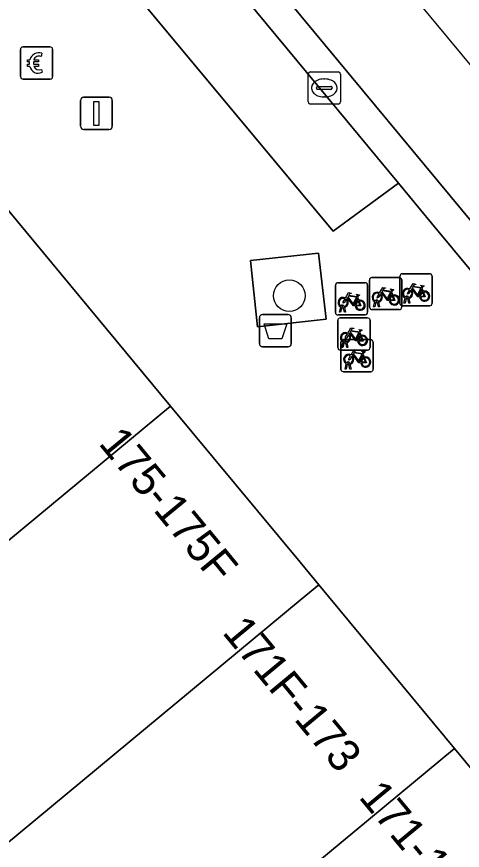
# Model space of a CAD drawing. Extents: x 160377 to 161131, y 383938 to 384853.
# Drawn here: x 160991.2 to 161005.04, y 384505.45 to 384531.35 of the extents above; entities that cross this region are included whole.
import ezdxf

# ---------------------------------------------------------------- set-up
doc = ezdxf.new("R2010")
doc.units = 0
for name, color, linetype in [('IMGEO_Afvalbak', 7, 'Continuous'), ('IMGEO_Betaalautomaat', 7, 'Continuous'), ('IMGEO_Boom', 7, 'Continuous'), ('IMGEO_Fietsenrek', 7, 'Continuous'), ('IMGEO_Fietspad_gesloten', 7, 'Continuous'), ('IMGEO_Fietspad_open', 7, 'Continuous'), ('IMGEO_Groenvoorziening', 7, 'Continuous'), ('IMGEO_Kolk', 7, 'Continuous'), ('IMGEO_Lichtmast', 7, 'Continuous'), ('IMGEO_Pand', 7, 'Continuous'), ('IMGEO_Pand_nummerreeks', 7, 'Continuous'), ('IMGEO_Parkeervlak_open', 7, 'Continuous'), ('IMGEO_Voetpad_open', 7, 'Continuous')]:
    doc.layers.add(name, color=color, linetype=linetype)

msp = doc.modelspace()

# ---------------------------------------------------------------- linework, layer by layer
at = {"layer": 'IMGEO_Afvalbak'}
for p, q in [((160998.836, 384522.091), (160999.626, 384522.091)), ((160999.626, 384522.091), (160998.836, 384522.091)), ((160998.736, 384521.191), (160998.736, 384521.991)), ((160998.736, 384521.991), (160998.736, 384521.191)), ((160999.726, 384521.991), (160999.726, 384521.191)), ((160999.726, 384521.191), (160999.726, 384521.991)), ((160999.626, 384521.091), (160998.836, 384521.091)), ((160998.836, 384521.091), (160999.626, 384521.091))]:
    msp.add_line(p, q, dxfattribs=at)
msp.add_lwpolyline([(160998.879, 384521.805), (160999.583, 384521.805), (160999.434, 384521.335), (160999.028, 384521.335), (160998.879, 384521.805)], dxfattribs=at)
for centre, start, end in [((160998.836, 384521.991), 90, 180), ((160998.836, 384521.991), 90, 180), ((160999.626, 384521.991), 0, 90), ((160999.626, 384521.991), 360, 90), ((160998.836, 384521.191), 180, 270), ((160998.836, 384521.191), 180, 270), ((160999.626, 384521.191), 270, 0), ((160999.626, 384521.191), 270, 0)]:
    msp.add_arc(centre, 0.1, start, end, dxfattribs=at)
at = {"layer": 'IMGEO_Betaalautomaat'}
for p, q in [((160991.317, 384529.483), (160991.317, 384530.324)), ((160991.317, 384530.324), (160991.317, 384529.483)), ((160991.392, 384530.407), (160992.233, 384530.407)), ((160992.233, 384530.407), (160991.392, 384530.407)), ((160992.316, 384530.333), (160992.316, 384529.492)), ((160992.316, 384529.492), (160992.316, 384530.333)), ((160991.979, 384530.212), (160991.962, 384530.112)), ((160991.6, 384529.871), (160991.6, 384529.939)), ((160991.721, 384529.939), (160991.721, 384529.871)), ((160991.966, 384529.706), (160991.988, 384529.619)), ((160992.242, 384529.408), (160991.401, 384529.408)), ((160991.401, 384529.408), (160992.242, 384529.408))]:
    msp.add_line(p, q, dxfattribs=at)
for points in [[(160991.6, 384529.939), (160991.531, 384529.939), (160991.531, 384530.008), (160991.61, 384530.008)], [(160991.605, 384529.802), (160991.531, 384529.802), (160991.531, 384529.871), (160991.6, 384529.871)], [(160991.732, 384530.008), (160991.879, 384530.008), (160991.879, 384529.939), (160991.721, 384529.939)], [(160991.721, 384529.871), (160991.879, 384529.871), (160991.879, 384529.802), (160991.735, 384529.802)]]:
    msp.add_lwpolyline(points, dxfattribs=at)
for centre, radius, start, end in [((160991.395, 384530.33), 0.0779, 92.4484, 184.2845), ((160991.395, 384530.33), 0.0779, 92.4484, 184.2845), ((160992.239, 384530.33), 0.0779, 2.4484, 94.2845), ((160992.239, 384530.33), 0.0779, 2.4484, 94.2845), ((160991.893, 384529.932), 0.293, 73.014, 165.0139), ((160991.899, 384529.945), 0.179, 69.3236, 159.5683), ((160991.866, 384529.857), 0.267, 191.8096, 297.0389), ((160991.899, 384529.872), 0.179, 202.7625, 291.8693), ((160991.395, 384529.486), 0.0779, 182.4484, 274.2845), ((160991.395, 384529.486), 0.0779, 182.4484, 274.2845), ((160992.239, 384529.486), 0.0779, 272.4484, 4.2845), ((160992.239, 384529.486), 0.0779, 272.4484, 4.2845)]:
    msp.add_arc(centre, radius, start, end, dxfattribs=at)
at = {"layer": 'IMGEO_Boom'}
msp.add_circle((160999.666, 384522.678), 0.489, dxfattribs=at)
at = {"layer": 'IMGEO_Fietsenrek'}
for p, q in [((161003.172, 384523.363), (161004.013, 384523.363)), ((161004.013, 384523.363), (161003.172, 384523.363)), ((161001.171, 384523.083), (161002.012, 384523.083)), ((161002.012, 384523.083), (161001.171, 384523.083)), ((161002.155, 384522.32), (161002.155, 384523.161)), ((161002.155, 384523.161), (161002.155, 384522.32)), ((161002.23, 384523.245), (161003.071, 384523.245)), ((161003.071, 384523.245), (161002.23, 384523.245)), ((161003.097, 384522.438), (161003.097, 384523.279)), ((161003.097, 384523.279), (161003.097, 384522.438)), ((161003.155, 384523.17), (161003.155, 384522.329)), ((161003.155, 384522.329), (161003.155, 384523.17)), ((161004.097, 384523.288), (161004.097, 384522.447)), ((161004.097, 384522.447), (161004.097, 384523.288)), ((161001.096, 384522.158), (161001.096, 384522.999)), ((161001.096, 384522.999), (161001.096, 384522.158)), ((161002.096, 384523.008), (161002.096, 384522.167)), ((161002.096, 384522.167), (161002.096, 384523.008)), ((161002.842, 384522.794), (161002.878, 384522.699)), ((161003.784, 384522.912), (161003.82, 384522.817)), ((161001.783, 384522.632), (161001.819, 384522.537)), ((161003.224, 384522.447), (161003.263, 384522.607)), ((161003.293, 384522.595), (161003.258, 384522.447)), ((161003.335, 384522.619), (161003.334, 384522.623)), ((161003.376, 384522.447), (161003.342, 384522.589)), ((161003.366, 384522.63), (161003.367, 384522.623)), ((161003.374, 384522.593), (161003.409, 384522.447)), ((161001.223, 384522.167), (161001.262, 384522.327)), ((161001.292, 384522.315), (161001.257, 384522.167)), ((161001.334, 384522.339), (161001.333, 384522.343)), ((161001.375, 384522.167), (161001.341, 384522.309)), ((161001.365, 384522.35), (161001.366, 384522.343)), ((161001.373, 384522.313), (161001.408, 384522.167)), ((161002.282, 384522.329), (161002.321, 384522.489)), ((161002.316, 384522.329), (161002.282, 384522.329)), ((161002.351, 384522.477), (161002.316, 384522.329)), ((161002.393, 384522.501), (161002.392, 384522.505)), ((161002.434, 384522.329), (161002.4, 384522.471)), ((161002.424, 384522.512), (161002.425, 384522.505)), ((161002.432, 384522.475), (161002.467, 384522.329)), ((161002.467, 384522.329), (161002.434, 384522.329)), ((161004.022, 384522.363), (161003.181, 384522.363)), ((161003.181, 384522.363), (161004.022, 384522.363)), ((161003.258, 384522.447), (161003.224, 384522.447)), ((161003.409, 384522.447), (161003.376, 384522.447)), ((161002.021, 384522.083), (161001.18, 384522.083)), ((161001.18, 384522.083), (161002.021, 384522.083)), ((161001.257, 384522.167), (161001.223, 384522.167)), ((161001.408, 384522.167), (161001.375, 384522.167)), ((161003.08, 384522.245), (161002.239, 384522.245)), ((161002.239, 384522.245), (161003.08, 384522.245)), ((161001.17, 384521.065), (161001.17, 384521.906)), ((161001.17, 384521.906), (161001.17, 384521.065)), ((161001.245, 384521.99), (161002.086, 384521.99)), ((161002.086, 384521.99), (161001.245, 384521.99)), ((161002.17, 384521.915), (161002.17, 384521.074)), ((161002.17, 384521.074), (161002.17, 384521.915)), ((161001.857, 384521.539), (161001.893, 384521.444)), ((161001.297, 384521.074), (161001.336, 384521.234)), ((161001.343, 384521.315), (161002.184, 384521.315)), ((161002.184, 384521.315), (161001.343, 384521.315)), ((161001.408, 384521.246), (161001.407, 384521.25)), ((161001.439, 384521.257), (161001.44, 384521.25)), ((161002.268, 384521.24), (161002.268, 384520.399)), ((161002.268, 384520.399), (161002.268, 384521.24)), ((161002.095, 384520.99), (161001.254, 384520.99)), ((161001.254, 384520.99), (161002.095, 384520.99)), ((161001.268, 384520.39), (161001.268, 384521.231)), ((161001.268, 384521.231), (161001.268, 384520.39)), ((161001.331, 384521.074), (161001.297, 384521.074)), ((161001.366, 384521.222), (161001.331, 384521.074)), ((161001.449, 384521.074), (161001.415, 384521.216)), ((161001.447, 384521.22), (161001.482, 384521.074)), ((161001.482, 384521.074), (161001.449, 384521.074)), ((161001.955, 384520.864), (161001.991, 384520.769)), ((161001.395, 384520.399), (161001.434, 384520.559)), ((161001.464, 384520.547), (161001.429, 384520.399)), ((161001.506, 384520.571), (161001.505, 384520.575)), ((161001.547, 384520.399), (161001.513, 384520.541)), ((161001.537, 384520.582), (161001.538, 384520.575)), ((161001.545, 384520.545), (161001.58, 384520.399)), ((161002.193, 384520.315), (161001.352, 384520.315)), ((161001.352, 384520.315), (161002.193, 384520.315)), ((161001.429, 384520.399), (161001.395, 384520.399)), ((161001.58, 384520.399), (161001.547, 384520.399))]:
    msp.add_line(p, q, dxfattribs=at)
for points in [[(161003.41, 384522.889), (161003.505, 384523.053), (161003.591, 384523.039), (161003.593, 384523.03), (161003.537, 384523.019), (161003.51, 384522.974), (161003.766, 384522.933)], [(161002.468, 384522.771), (161002.563, 384522.935), (161002.649, 384522.921), (161002.651, 384522.912), (161002.595, 384522.901), (161002.568, 384522.856), (161002.824, 384522.815)], [(161002.811, 384522.79), (161002.554, 384522.831), (161002.537, 384522.802), (161002.704, 384522.582), (161002.811, 384522.79)], [(161002.824, 384522.815), (161002.849, 384522.864), (161002.843, 384522.868), (161002.82, 384522.872), (161002.808, 384522.879), (161002.807, 384522.882), (161002.809, 384522.887), (161002.904, 384522.872), (161002.906, 384522.862), (161002.896, 384522.849), (161002.884, 384522.843), (161002.87, 384522.849), (161002.842, 384522.794)], [(161003.431, 384522.837), (161003.379, 384522.747), (161003.339, 384522.722), (161003.34, 384522.769), (161003.395, 384522.863)], [(161003.706, 384522.645), (161003.656, 384522.645), (161003.465, 384522.896), (161003.446, 384522.864)], [(161003.753, 384522.908), (161003.496, 384522.949), (161003.479, 384522.92), (161003.646, 384522.7), (161003.753, 384522.908)], [(161003.801, 384522.81), (161003.771, 384522.887), (161003.662, 384522.669), (161003.705, 384522.669)], [(161003.831, 384522.789), (161003.886, 384522.644), (161003.736, 384522.644)], [(161003.766, 384522.933), (161003.791, 384522.982), (161003.785, 384522.986), (161003.762, 384522.99), (161003.75, 384522.997), (161003.749, 384523), (161003.751, 384523.005), (161003.846, 384522.99), (161003.848, 384522.98), (161003.838, 384522.967), (161003.826, 384522.961), (161003.812, 384522.967), (161003.784, 384522.912)], [(161001.43, 384522.557), (161001.378, 384522.467), (161001.338, 384522.442), (161001.339, 384522.489), (161001.394, 384522.583)], [(161001.409, 384522.609), (161001.504, 384522.773), (161001.59, 384522.759), (161001.592, 384522.75), (161001.536, 384522.739), (161001.509, 384522.694), (161001.765, 384522.653)], [(161001.705, 384522.365), (161001.655, 384522.365), (161001.464, 384522.616), (161001.445, 384522.584)], [(161001.752, 384522.628), (161001.495, 384522.669), (161001.478, 384522.64), (161001.645, 384522.42), (161001.752, 384522.628)], [(161001.8, 384522.53), (161001.77, 384522.607), (161001.661, 384522.389), (161001.704, 384522.389)], [(161001.765, 384522.653), (161001.79, 384522.702), (161001.784, 384522.706), (161001.761, 384522.71), (161001.749, 384522.717), (161001.748, 384522.72), (161001.75, 384522.725), (161001.845, 384522.71), (161001.847, 384522.7), (161001.837, 384522.687), (161001.825, 384522.681), (161001.811, 384522.687), (161001.783, 384522.632)], [(161002.489, 384522.719), (161002.437, 384522.629), (161002.397, 384522.604), (161002.398, 384522.651), (161002.453, 384522.745)], [(161002.764, 384522.527), (161002.714, 384522.527), (161002.523, 384522.778), (161002.504, 384522.746)], [(161002.859, 384522.692), (161002.829, 384522.769), (161002.72, 384522.551), (161002.763, 384522.551)], [(161002.793, 384522.551), (161002.913, 384522.55), (161002.869, 384522.664)], [(161002.889, 384522.671), (161002.944, 384522.526), (161002.794, 384522.526)], [(161003.735, 384522.669), (161003.855, 384522.668), (161003.811, 384522.782)], [(161001.734, 384522.389), (161001.854, 384522.388), (161001.81, 384522.502)], [(161001.83, 384522.509), (161001.885, 384522.364), (161001.735, 384522.364)], [(161001.483, 384521.516), (161001.578, 384521.68), (161001.664, 384521.666), (161001.666, 384521.657), (161001.61, 384521.646), (161001.583, 384521.601), (161001.839, 384521.56)], [(161001.779, 384521.272), (161001.729, 384521.272), (161001.538, 384521.523), (161001.519, 384521.491)], [(161001.826, 384521.535), (161001.569, 384521.576), (161001.552, 384521.547), (161001.719, 384521.327), (161001.826, 384521.535)], [(161001.874, 384521.437), (161001.844, 384521.514), (161001.735, 384521.296), (161001.778, 384521.296)], [(161001.839, 384521.56), (161001.864, 384521.609), (161001.858, 384521.613), (161001.835, 384521.617), (161001.823, 384521.624), (161001.822, 384521.627), (161001.824, 384521.632), (161001.919, 384521.617), (161001.921, 384521.607), (161001.911, 384521.594), (161001.899, 384521.588), (161001.885, 384521.594), (161001.857, 384521.539)], [(161001.504, 384521.464), (161001.452, 384521.374), (161001.412, 384521.349), (161001.413, 384521.396), (161001.468, 384521.49)], [(161001.808, 384521.296), (161001.928, 384521.295), (161001.884, 384521.409)], [(161001.904, 384521.416), (161001.959, 384521.271), (161001.809, 384521.271)], [(161001.581, 384520.841), (161001.676, 384521.005), (161001.762, 384520.991), (161001.764, 384520.982), (161001.708, 384520.971), (161001.681, 384520.926), (161001.937, 384520.885)], [(161001.602, 384520.789), (161001.55, 384520.699), (161001.51, 384520.674), (161001.511, 384520.721), (161001.566, 384520.815)], [(161001.877, 384520.597), (161001.827, 384520.597), (161001.636, 384520.848), (161001.617, 384520.816)], [(161001.924, 384520.86), (161001.667, 384520.901), (161001.65, 384520.872), (161001.817, 384520.652), (161001.924, 384520.86)], [(161001.972, 384520.762), (161001.942, 384520.839), (161001.833, 384520.621), (161001.876, 384520.621)], [(161001.906, 384520.621), (161002.026, 384520.62), (161001.982, 384520.734)], [(161002.002, 384520.741), (161002.057, 384520.596), (161001.907, 384520.596)], [(161001.937, 384520.885), (161001.962, 384520.934), (161001.956, 384520.938), (161001.933, 384520.942), (161001.921, 384520.949), (161001.92, 384520.952), (161001.922, 384520.957), (161002.017, 384520.942), (161002.019, 384520.932), (161002.009, 384520.919), (161001.997, 384520.913), (161001.983, 384520.919), (161001.955, 384520.864)]]:
    msp.add_lwpolyline(points, dxfattribs=at)
for centre, radius, start, end in [((161003.175, 384523.285), 0.0779, 92.4484, 184.2845), ((161003.175, 384523.285), 0.0779, 92.4484, 184.2845), ((161004.019, 384523.285), 0.0779, 2.4484, 94.2845), ((161004.019, 384523.285), 0.0779, 2.4484, 94.2845), ((161001.174, 384523.005), 0.0779, 92.4484, 184.2845), ((161001.174, 384523.005), 0.0779, 92.4484, 184.2845), ((161002.018, 384523.005), 0.0779, 2.4484, 94.2845), ((161002.018, 384523.005), 0.0779, 2.4484, 94.2845), ((161002.233, 384523.167), 0.0779, 92.4484, 184.2845), ((161002.233, 384523.167), 0.0779, 92.4484, 184.2845), ((161003.077, 384523.167), 0.0779, 2.4484, 94.2845), ((161003.077, 384523.167), 0.0779, 2.4484, 94.2845), ((161002.395, 384522.63), 0.159, 62.6766, 242.1369), ((161003.337, 384522.748), 0.159, 62.6766, 242.1369), ((161003.337, 384522.748), 0.129, 63.3192, 238.903), ((161003.337, 384522.748), 0.129, 283.6043, 43.4302), ((161003.337, 384522.748), 0.159, 283.5766, 46.6042), ((161003.864, 384522.664), 0.159, 113.3408, 178.3217), ((161003.864, 384522.664), 0.159, 187.0065, 105.7708), ((161003.864, 384522.664), 0.129, 188.6715, 104.5883), ((161001.336, 384522.468), 0.159, 62.6766, 242.1369), ((161001.336, 384522.468), 0.129, 63.3192, 238.903), ((161001.336, 384522.468), 0.129, 283.6043, 43.4302), ((161001.336, 384522.468), 0.159, 283.5766, 46.6042), ((161001.863, 384522.384), 0.159, 113.3408, 178.3217), ((161001.863, 384522.384), 0.159, 187.0065, 105.7708), ((161002.395, 384522.63), 0.129, 63.3192, 238.903), ((161002.375, 384522.501), 0.0499, 12.8025, 158.6934), ((161002.395, 384522.63), 0.129, 283.6043, 43.4302), ((161002.395, 384522.63), 0.159, 283.5766, 46.6042), ((161002.922, 384522.546), 0.159, 113.3408, 178.3217), ((161002.922, 384522.546), 0.159, 187.0065, 105.7708), ((161002.922, 384522.546), 0.129, 113.923, 177.9556), ((161002.922, 384522.546), 0.129, 188.6715, 104.5883), ((161003.317, 384522.619), 0.0499, 12.8025, 158.6934), ((161003.337, 384522.748), 0.159, 253.9967, 271.7867), ((161003.317, 384522.619), 0.0174, 12.8025, 163.4502), ((161003.337, 384522.748), 0.129, 253.415, 269.0204), ((161003.864, 384522.664), 0.129, 113.923, 177.9556), ((161001.316, 384522.339), 0.0499, 12.8025, 158.6934), ((161001.336, 384522.468), 0.159, 253.9967, 271.7867), ((161001.316, 384522.339), 0.0174, 12.8025, 163.4502), ((161001.336, 384522.468), 0.129, 253.415, 269.0204), ((161001.863, 384522.384), 0.129, 113.923, 177.9556), ((161001.863, 384522.384), 0.129, 188.6715, 104.5883), ((161002.233, 384522.323), 0.0779, 182.4484, 274.2845), ((161002.233, 384522.323), 0.0779, 182.4484, 274.2845), ((161002.395, 384522.63), 0.159, 253.9967, 271.7867), ((161002.375, 384522.501), 0.0174, 12.8025, 163.4502), ((161002.395, 384522.63), 0.129, 253.415, 269.0204), ((161003.077, 384522.323), 0.0779, 272.4484, 4.2845), ((161003.077, 384522.323), 0.0779, 272.4484, 4.2845), ((161003.175, 384522.441), 0.0779, 182.4484, 274.2845), ((161003.175, 384522.441), 0.0779, 182.4484, 274.2845), ((161004.019, 384522.441), 0.0779, 272.4484, 4.2845), ((161004.019, 384522.441), 0.0779, 272.4484, 4.2845), ((161001.174, 384522.161), 0.0779, 182.4484, 274.2845), ((161001.174, 384522.161), 0.0779, 182.4484, 274.2845), ((161002.018, 384522.161), 0.0779, 272.4484, 4.2845), ((161002.018, 384522.161), 0.0779, 272.4484, 4.2845), ((161001.248, 384521.912), 0.0779, 92.4484, 184.2845), ((161001.248, 384521.912), 0.0779, 92.4484, 184.2845), ((161002.092, 384521.912), 0.0779, 2.4484, 94.2845), ((161002.092, 384521.912), 0.0779, 2.4484, 94.2845), ((161001.41, 384521.375), 0.159, 62.6766, 242.1369), ((161001.41, 384521.375), 0.129, 63.3192, 238.903), ((161001.346, 384521.237), 0.0779, 92.4484, 184.2845), ((161001.346, 384521.237), 0.0779, 92.4484, 184.2845), ((161001.39, 384521.246), 0.0499, 12.8025, 158.6934), ((161001.39, 384521.246), 0.0174, 12.8025, 163.4502), ((161001.41, 384521.375), 0.129, 253.415, 269.0204), ((161001.41, 384521.375), 0.129, 283.6043, 43.4302), ((161001.41, 384521.375), 0.159, 283.5766, 46.6042), ((161001.937, 384521.291), 0.159, 113.3408, 178.3217), ((161001.937, 384521.291), 0.159, 187.0065, 105.7708), ((161001.937, 384521.291), 0.129, 113.923, 177.9556), ((161001.937, 384521.291), 0.129, 188.6715, 104.5883), ((161002.19, 384521.237), 0.0779, 2.4484, 94.2845), ((161002.19, 384521.237), 0.0779, 2.4484, 94.2845), ((161001.248, 384521.068), 0.0779, 182.4484, 274.2845), ((161001.248, 384521.068), 0.0779, 182.4484, 274.2845), ((161001.41, 384521.375), 0.159, 253.9967, 271.7867), ((161002.092, 384521.068), 0.0779, 272.4484, 4.2845), ((161002.092, 384521.068), 0.0779, 272.4484, 4.2845), ((161001.508, 384520.7), 0.159, 62.6766, 242.1369), ((161001.508, 384520.7), 0.129, 63.3192, 238.903), ((161001.508, 384520.7), 0.129, 283.6043, 43.4302), ((161001.508, 384520.7), 0.159, 283.5766, 46.6042), ((161002.035, 384520.616), 0.159, 113.3408, 178.3217), ((161002.035, 384520.616), 0.159, 187.0065, 105.7708), ((161002.035, 384520.616), 0.129, 113.923, 177.9556), ((161002.035, 384520.616), 0.129, 188.6715, 104.5883), ((161001.488, 384520.571), 0.0499, 12.8025, 158.6934), ((161001.508, 384520.7), 0.159, 253.9967, 271.7867), ((161001.488, 384520.571), 0.0174, 12.8025, 163.4502), ((161001.508, 384520.7), 0.129, 253.415, 269.0204), ((161001.346, 384520.393), 0.0779, 182.4484, 274.2845), ((161001.346, 384520.393), 0.0779, 182.4484, 274.2845), ((161002.19, 384520.393), 0.0779, 272.4484, 4.2845), ((161002.19, 384520.393), 0.0779, 272.4484, 4.2845)]:
    msp.add_arc(centre, radius, start, end, dxfattribs=at)
at = {"layer": 'IMGEO_Fietspad_gesloten'}
msp.add_lwpolyline([(161022.895, 384508.122), (161020.079, 384512.03), (160977.866, 384562.895), (160975.615, 384560.837), (160998.867, 384532.781), (161014.288, 384514.174)], dxfattribs=at)
at = {"layer": 'IMGEO_Fietspad_open'}
for points in [[(160975.615, 384560.837), (160974.854, 384560.203), (160988.377, 384543.886), (160989.461, 384542.578), (161003.056, 384526.175), (161004.084, 384524.934), (161007.342, 384521.003), (161008.126, 384520.057), (161013.512, 384513.558)], [(161014.288, 384514.174), (160998.867, 384532.781), (160975.615, 384560.837)]]:
    msp.add_lwpolyline(points, dxfattribs=at)
at = {"layer": 'IMGEO_Groenvoorziening'}
msp.add_lwpolyline([(161000.806, 384521.948), (161000.567, 384524.001), (160998.462, 384523.77), (160998.68, 384521.711)], close=True, dxfattribs=at)
at = {"layer": 'IMGEO_Kolk'}
for p, q in [((161000.251, 384528.705), (161000.251, 384529.557)), ((161000.326, 384529.631), (161001.178, 384529.631)), ((161001.252, 384529.557), (161001.252, 384528.705)), ((161000.739, 384529.411), (161000.764, 384529.411)), ((161000.51, 384529.125), (161000.51, 384529.137)), ((161000.948, 384529.088), (161000.55, 384529.088)), ((161000.553, 384529.174), (161000.951, 384529.174)), ((161000.994, 384529.137), (161000.994, 384529.125)), ((161000.762, 384528.851), (161000.737, 384528.851)), ((161001.178, 384528.631), (161000.326, 384528.631))]:
    msp.add_line(p, q, dxfattribs=at)
for points in [[(161000.251, 384528.705), (161000.251, 384529.557)], [(161000.326, 384529.631), (161001.178, 384529.631)], [(161001.252, 384529.557), (161001.252, 384528.705)], [(161001.178, 384528.631), (161000.326, 384528.631)]]:
    msp.add_lwpolyline(points, dxfattribs=at)
for centre, radius, start, end in [((161000.328, 384529.555), 0.0765, 91.552, 178.448), ((161000.328, 384529.555), 0.0765, 91.552, 178.448), ((161001.176, 384529.555), 0.0765, 1.552, 88.448), ((161001.176, 384529.555), 0.0765, 1.552, 88.448), ((161000.55, 384529.134), 0.0403, 85.8775, 175.7526), ((161000.547, 384529.124), 0.0366, 178.938, 274.7102), ((161000.951, 384529.131), 0.043, 264.8664, 352.4533), ((161000.955, 384529.136), 0.0386, 1.7309, 96.639), ((161000.328, 384528.707), 0.0765, 181.552, 268.448), ((161000.328, 384528.707), 0.0765, 181.552, 268.448), ((161001.176, 384528.707), 0.0765, 271.552, 358.448), ((161001.176, 384528.707), 0.0765, 271.552, 358.448)]:
    msp.add_arc(centre, radius, start, end, dxfattribs=at)
for centre, major_axis, ratio, start_param, end_param in [((161000.738, 384529.131), (-0.387, 0.002), 0.722429, 4.712389, 7.853982), ((161000.763, 384529.131), (-0.39, 0.002), 0.717154, 1.570796, 4.712389)]:
    msp.add_ellipse(centre, major_axis=major_axis, ratio=ratio, start_param=start_param, end_param=end_param, dxfattribs=at)
at = {"layer": 'IMGEO_Lichtmast'}
for p, q in [((160993.279, 384528.841), (160994.069, 384528.841)), ((160994.069, 384528.841), (160993.279, 384528.841)), ((160993.179, 384527.941), (160993.179, 384528.741)), ((160993.179, 384528.741), (160993.179, 384527.941)), ((160994.169, 384528.741), (160994.169, 384527.941)), ((160994.169, 384527.941), (160994.169, 384528.741)), ((160994.069, 384527.841), (160993.279, 384527.841)), ((160993.279, 384527.841), (160994.069, 384527.841))]:
    msp.add_line(p, q, dxfattribs=at)
msp.add_lwpolyline([(160993.599, 384528.716), (160993.749, 384528.716), (160993.749, 384527.966), (160993.599, 384527.966), (160993.599, 384528.716)], dxfattribs=at)
for centre, start, end in [((160993.279, 384528.741), 90, 180), ((160993.279, 384528.741), 90, 180), ((160994.069, 384528.741), 0, 90), ((160994.069, 384528.741), 360, 90), ((160993.279, 384527.941), 180, 270), ((160993.279, 384527.941), 180, 270), ((160994.069, 384527.941), 270, 0), ((160994.069, 384527.941), 270, 0)]:
    msp.add_arc(centre, 0.1, start, end, dxfattribs=at)
at = {"layer": 'IMGEO_Pand'}
for points in [[(160995.98, 384519.246), (160987.78, 384529.135), (160983.932, 384525.944), (160982.543, 384524.792), (160976.031, 384519.392), (160975.311, 384520.261), (160950.877, 384500), (160947.031, 384496.811), (160952.209, 384490.569), (160959.962, 384497.001), (160963.77, 384492.344), (160965.649, 384493.903), (160965.554, 384494.02), (160972.766, 384500)], [(161000, 384513.218), (161000.58, 384513.699), (161000, 384514.398), (160995.98, 384519.246), (160972.766, 384500), (160965.554, 384494.02), (160965.649, 384493.903), (160966.839, 384494.89), (160971.343, 384489.458), (160984.058, 384500)], [(161000.58, 384513.699), (161000, 384513.218), (160984.058, 384500), (160971.343, 384489.458), (160975.557, 384484.376), (160983.425, 384490.901), (160994.4, 384500), (161000, 384504.642), (161004.794, 384508.616)], [(160998.299, 384494.737), (161008.968, 384503.581), (161004.794, 384508.616), (161000, 384504.642), (160994.4, 384500), (160983.425, 384490.901), (160975.557, 384484.376), (160979.724, 384479.351), (160983.919, 384482.813)]]:
    msp.add_lwpolyline(points, close=True, dxfattribs=at)
at = {"layer": 'IMGEO_Parkeervlak_open'}
msp.add_lwpolyline([(160989.461, 384542.578), (160988.377, 384543.886), (160986.294, 384542.356), (161001.022, 384524.686), (161003.056, 384526.175)], close=True, dxfattribs=at)
at = {"layer": 'IMGEO_Voetpad_open'}
for points in [[(161018.621, 384507.337), (161016.675, 384505.693), (161009.666, 384514.187), (161006.11, 384518.408), (161008.126, 384520.057), (161007.342, 384521.003), (161004.084, 384524.934), (161003.056, 384526.175), (161001.022, 384524.686), (160986.294, 384542.356), (160988.377, 384543.886), (160974.854, 384560.203), (160973.193, 384562.174)], [(160973.895, 384546.333), (160974.059, 384546.137), (160973.737, 384545.87), (160977.52, 384541.307), (160977.788, 384541.529), (160978.081, 384541.176), (160977.774, 384540.922), (160981.573, 384536.34), (160981.856, 384536.576), (160982.159, 384536.21), (160981.857, 384535.959), (160985.839, 384531.156), (160986.106, 384531.378), (160986.397, 384531.027), (160986.286, 384530.935), (160987.78, 384529.135), (160995.98, 384519.246), (161000, 384514.398), (161000.58, 384513.699), (161004.794, 384508.616), (161008.968, 384503.581)]]:
    msp.add_lwpolyline(points, dxfattribs=at)
msp.add_lwpolyline([(160998.68, 384521.711), (160998.462, 384523.77), (161000.567, 384524.001), (161000.806, 384521.948)], close=True, dxfattribs=at)

# ---------------------------------------------------------------- texts
at = {"layer": 'IMGEO_Pand_nummerreeks'}
for s, rotation, p in [('175-175F', 309.4651, (160993.717, 384518.081)), ('171F-173', 309.66, (160997.556, 384512.207)), ('171-171W', 309.6586, (161001.794, 384507.095))]:
    msp.add_text(s, height=1, rotation=rotation, dxfattribs=at).set_placement(p)

doc.saveas('drawing.dxf')
